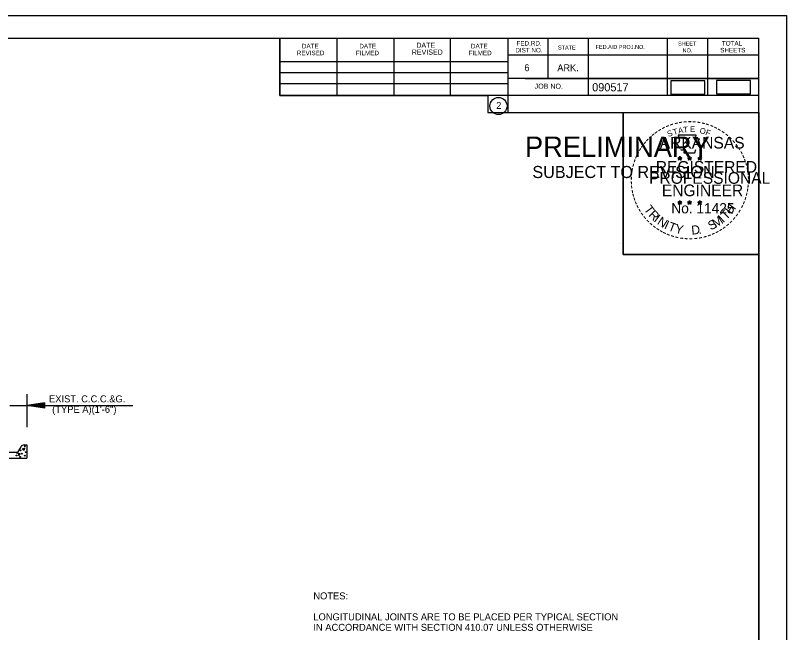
# Model space of a CAD drawing. Extents: x 2263886 to 2266026, y -3122850 to -3121850.
# Drawn here: x 2265959.5 to 2266025.7, y -3122390.1 to -3122337.2 of the extents above; entities that cross this region are included whole.
import ezdxf

# ---------------------------------------------------------------- set-up
doc = ezdxf.new("R2010")
doc.units = 0
for name, color, linetype in [('_CIVIL_CONSTRUCTION', 7, 'Continuous'), ('R_Border Notes', 7, 'Continuous'), ('R_Border PE', 7, 'Continuous'), ('R_Border Prem', 7, 'Continuous'), ('R_Draft', 7, 'Continuous'), ('R_Vert Alg', 7, 'Continuous')]:
    doc.layers.add(name, color=color, linetype=linetype)

msp = doc.modelspace()

# ---------------------------------------------------------------- linework, layer by layer
at = {"layer": '_CIVIL_CONSTRUCTION'}
for p, q in [((2265859.035, -3122337.151), (2266025.702, -3122337.151)), ((2266011.342, -3122356.73), (2266011.342, -3122356.73))]:
    msp.add_line(p, q, dxfattribs=at)
for points in [[(2265859.032, -3122337.151), (2266025.702, -3122337.151), (2266025.702, -3122443.82), (2265859.032, -3122443.82)], [(2265982.196, -3122339.098), (2265982.196, -3122344.038), (2266000.062, -3122344.038), (2266000.062, -3122345.498), (2266011.661, -3122345.498), (2266011.661, -3122357.664), (2266023.326, -3122357.664), (2266023.326, -3122441.828), (2265865.236, -3122441.828), (2265865.236, -3122339.098)], [(2266011.661, -3122345.482), (2266023.326, -3122345.482), (2266023.326, -3122357.664), (2266011.661, -3122357.664)]]:
    msp.add_lwpolyline(points, close=True, dxfattribs=at)
at = {"layer": 'R_Border Notes'}
msp.add_lwpolyline([(2266015.755, -3122343.914), (2266018.671, -3122343.914), (2266018.671, -3122342.759), (2266015.755, -3122342.759)], close=True, dxfattribs=at)
at = {"layer": 'R_Border PE'}
for p, q in [((2266016.367, -3122349.375), (2266016.542, -3122349.431)), ((2266016.367, -3122349.375), (2266016.494, -3122349.398)), ((2266016.367, -3122349.375), (2266016.486, -3122349.436)), ((2266016.434, -3122349.579), (2266016.542, -3122349.431)), ((2266016.434, -3122349.579), (2266016.497, -3122349.457)), ((2266016.434, -3122349.579), (2266016.541, -3122349.471)), ((2266016.542, -3122349.248), (2266016.521, -3122349.374)), ((2266016.648, -3122349.579), (2266016.541, -3122349.472)), ((2266016.542, -3122349.431), (2266016.542, -3122349.248)), ((2266016.542, -3122349.248), (2266016.566, -3122349.373)), ((2266016.715, -3122349.375), (2266016.542, -3122349.431)), ((2266016.648, -3122349.579), (2266016.542, -3122349.431)), ((2266016.715, -3122349.375), (2266016.572, -3122349.4)), ((2266016.648, -3122349.579), (2266016.58, -3122349.434)), ((2266016.715, -3122349.375), (2266016.613, -3122349.426)), ((2266017.202, -3122349.375), (2266017.377, -3122349.431)), ((2266017.202, -3122349.375), (2266017.329, -3122349.398)), ((2266017.202, -3122349.375), (2266017.321, -3122349.436)), ((2266017.269, -3122349.579), (2266017.377, -3122349.431)), ((2266017.269, -3122349.579), (2266017.332, -3122349.457)), ((2266017.269, -3122349.579), (2266017.376, -3122349.471)), ((2266017.377, -3122349.248), (2266017.356, -3122349.374)), ((2266017.483, -3122349.579), (2266017.376, -3122349.472)), ((2266017.377, -3122349.431), (2266017.377, -3122349.248)), ((2266017.377, -3122349.248), (2266017.401, -3122349.373)), ((2266017.55, -3122349.375), (2266017.377, -3122349.431)), ((2266017.483, -3122349.579), (2266017.377, -3122349.431)), ((2266017.55, -3122349.375), (2266017.407, -3122349.4)), ((2266017.483, -3122349.579), (2266017.415, -3122349.434)), ((2266017.55, -3122349.375), (2266017.448, -3122349.426)), ((2266018.084, -3122349.381), (2266018.259, -3122349.437)), ((2266018.084, -3122349.381), (2266018.211, -3122349.404)), ((2266018.084, -3122349.381), (2266018.203, -3122349.442)), ((2266018.151, -3122349.585), (2266018.259, -3122349.437)), ((2266018.151, -3122349.585), (2266018.214, -3122349.463)), ((2266018.151, -3122349.585), (2266018.258, -3122349.477)), ((2266018.259, -3122349.254), (2266018.238, -3122349.38)), ((2266018.365, -3122349.585), (2266018.258, -3122349.478)), ((2266018.259, -3122349.437), (2266018.259, -3122349.254)), ((2266018.259, -3122349.254), (2266018.283, -3122349.379)), ((2266018.432, -3122349.381), (2266018.259, -3122349.437)), ((2266018.365, -3122349.585), (2266018.259, -3122349.437)), ((2266018.432, -3122349.381), (2266018.289, -3122349.406)), ((2266018.365, -3122349.585), (2266018.297, -3122349.44)), ((2266018.432, -3122349.381), (2266018.33, -3122349.432)), ((2266016.365, -3122353.162), (2266016.54, -3122353.217)), ((2266016.365, -3122353.162), (2266016.492, -3122353.184)), ((2266016.365, -3122353.162), (2266016.484, -3122353.223)), ((2266016.432, -3122353.366), (2266016.54, -3122353.217)), ((2266016.432, -3122353.366), (2266016.495, -3122353.244)), ((2266016.432, -3122353.366), (2266016.539, -3122353.257)), ((2266016.54, -3122353.035), (2266016.519, -3122353.161)), ((2266016.646, -3122353.366), (2266016.539, -3122353.259)), ((2266016.54, -3122353.217), (2266016.54, -3122353.035)), ((2266016.54, -3122353.035), (2266016.564, -3122353.16)), ((2266016.713, -3122353.162), (2266016.54, -3122353.217)), ((2266016.646, -3122353.366), (2266016.54, -3122353.217)), ((2266016.713, -3122353.162), (2266016.57, -3122353.186)), ((2266016.646, -3122353.366), (2266016.578, -3122353.22)), ((2266016.713, -3122353.162), (2266016.611, -3122353.213)), ((2266017.2, -3122353.162), (2266017.374, -3122353.217)), ((2266017.2, -3122353.162), (2266017.326, -3122353.184)), ((2266017.2, -3122353.162), (2266017.318, -3122353.223)), ((2266017.266, -3122353.366), (2266017.374, -3122353.217)), ((2266017.266, -3122353.366), (2266017.329, -3122353.244)), ((2266017.266, -3122353.366), (2266017.373, -3122353.257)), ((2266017.374, -3122353.035), (2266017.354, -3122353.161)), ((2266017.481, -3122353.366), (2266017.373, -3122353.259)), ((2266017.374, -3122353.217), (2266017.374, -3122353.035)), ((2266017.374, -3122353.035), (2266017.399, -3122353.16)), ((2266017.548, -3122353.162), (2266017.374, -3122353.217)), ((2266017.481, -3122353.366), (2266017.374, -3122353.217)), ((2266017.548, -3122353.162), (2266017.405, -3122353.186)), ((2266017.481, -3122353.366), (2266017.412, -3122353.22)), ((2266017.548, -3122353.162), (2266017.446, -3122353.213)), ((2266018.083, -3122353.167), (2266018.258, -3122353.222)), ((2266018.083, -3122353.167), (2266018.21, -3122353.189)), ((2266018.083, -3122353.167), (2266018.202, -3122353.228)), ((2266018.15, -3122353.371), (2266018.258, -3122353.222)), ((2266018.15, -3122353.371), (2266018.213, -3122353.249)), ((2266018.15, -3122353.371), (2266018.257, -3122353.262)), ((2266018.258, -3122353.04), (2266018.237, -3122353.166)), ((2266018.364, -3122353.371), (2266018.257, -3122353.264)), ((2266018.258, -3122353.222), (2266018.258, -3122353.04)), ((2266018.258, -3122353.04), (2266018.282, -3122353.165)), ((2266018.431, -3122353.167), (2266018.258, -3122353.222)), ((2266018.364, -3122353.371), (2266018.258, -3122353.222)), ((2266018.431, -3122353.167), (2266018.288, -3122353.191)), ((2266018.364, -3122353.371), (2266018.296, -3122353.225)), ((2266018.431, -3122353.167), (2266018.329, -3122353.218))]:
    msp.add_line(p, q, dxfattribs=at)
for points in [[(2266016.388, -3122347.436), (2266016.522, -3122347.85)], [(2266018.143, -3122347.897), (2266018.214, -3122347.755), (2266017.872, -3122347.767), (2266017.946, -3122347.436), (2266016.388, -3122347.436)], [(2266016.634, -3122348.648), (2266016.634, -3122348.691), (2266016.915, -3122348.701), (2266016.888, -3122348.937), (2266017.823, -3122348.937), (2266017.924, -3122348.669)], [(2266016.542, -3122349.248), (2266016.648, -3122349.579), (2266016.367, -3122349.375), (2266016.715, -3122349.375), (2266016.434, -3122349.579), (2266016.542, -3122349.248)], [(2266017.377, -3122349.248), (2266017.483, -3122349.579), (2266017.202, -3122349.375), (2266017.55, -3122349.375), (2266017.269, -3122349.579), (2266017.377, -3122349.248)], [(2266018.259, -3122349.254), (2266018.365, -3122349.585), (2266018.084, -3122349.381), (2266018.432, -3122349.381), (2266018.151, -3122349.585), (2266018.259, -3122349.254)], [(2266016.54, -3122353.035), (2266016.646, -3122353.366), (2266016.365, -3122353.162), (2266016.713, -3122353.162), (2266016.432, -3122353.366), (2266016.54, -3122353.035)], [(2266017.374, -3122353.035), (2266017.481, -3122353.366), (2266017.2, -3122353.162), (2266017.548, -3122353.162), (2266017.266, -3122353.366), (2266017.374, -3122353.035)], [(2266018.258, -3122353.04), (2266018.364, -3122353.371), (2266018.083, -3122353.167), (2266018.431, -3122353.167), (2266018.15, -3122353.371), (2266018.258, -3122353.04)]]:
    msp.add_lwpolyline(points, dxfattribs=at)
for centre, radius in [((2266016.541, -3122349.431), 0.0861), ((2266016.541, -3122349.431), 0.0723), ((2266016.541, -3122349.431), 0.0579), ((2266016.541, -3122349.431), 0.0495), ((2266016.541, -3122349.431), 0.0374), ((2266016.541, -3122349.431), 0.0248), ((2266016.541, -3122349.431), 0.0148), ((2266017.376, -3122349.431), 0.0861), ((2266017.376, -3122349.431), 0.0723), ((2266017.376, -3122349.431), 0.0579), ((2266017.376, -3122349.431), 0.0495), ((2266017.376, -3122349.431), 0.0374), ((2266017.376, -3122349.431), 0.0248), ((2266017.376, -3122349.431), 0.0148), ((2266018.258, -3122349.437), 0.0861), ((2266018.258, -3122349.437), 0.0723), ((2266018.258, -3122349.437), 0.0579), ((2266018.258, -3122349.437), 0.0495), ((2266018.258, -3122349.437), 0.0374), ((2266018.258, -3122349.437), 0.0248), ((2266018.258, -3122349.437), 0.0148), ((2266016.539, -3122353.217), 0.0861), ((2266016.539, -3122353.217), 0.0723), ((2266016.539, -3122353.217), 0.0579), ((2266016.539, -3122353.217), 0.0495), ((2266016.539, -3122353.217), 0.0374), ((2266016.539, -3122353.217), 0.0248), ((2266016.539, -3122353.217), 0.0148), ((2266017.374, -3122353.217), 0.0861), ((2266017.374, -3122353.217), 0.0723), ((2266017.374, -3122353.217), 0.0579), ((2266017.374, -3122353.217), 0.0495), ((2266017.374, -3122353.217), 0.0374), ((2266017.374, -3122353.217), 0.0248), ((2266017.374, -3122353.217), 0.0148), ((2266018.257, -3122353.222), 0.0861), ((2266018.257, -3122353.222), 0.0723), ((2266018.257, -3122353.222), 0.0579), ((2266018.257, -3122353.222), 0.0495), ((2266018.257, -3122353.222), 0.0374), ((2266018.257, -3122353.222), 0.0248), ((2266018.257, -3122353.222), 0.0148)]:
    msp.add_circle(centre, radius, dxfattribs=at)
at = {"layer": 'R_Border Prem'}
for p, q in [((2265960.512, -3122372.512), (2265960.512, -3122369.657)), ((2265959.011, -3122370.645), (2265969.582, -3122370.645)), ((2265962.012, -3122370.421), (2265960.512, -3122370.646)), ((2265962.012, -3122370.871), (2265960.512, -3122370.646)), ((2265962.012, -3122370.458), (2265960.762, -3122370.646)), ((2265962.012, -3122370.833), (2265960.762, -3122370.646)), ((2265962.012, -3122370.497), (2265961.02, -3122370.646)), ((2265962.012, -3122370.795), (2265961.02, -3122370.646)), ((2265962.012, -3122370.534), (2265961.27, -3122370.646)), ((2265962.012, -3122370.758), (2265961.27, -3122370.646)), ((2265962.012, -3122370.573), (2265961.524, -3122370.646)), ((2265962.012, -3122370.719), (2265961.524, -3122370.646)), ((2265962.012, -3122370.611), (2265961.775, -3122370.646)), ((2265962.012, -3122370.681), (2265961.775, -3122370.646)), ((2265962.012, -3122370.421), (2265962.012, -3122370.871)), ((2265960.263, -3122374.026), (2265960.479, -3122374.03)), ((2265960.479, -3122374.03), (2265960.479, -3122375.175)), ((2265959.672, -3122374.666), (2265958.979, -3122374.666)), ((2265959.981, -3122374.176), (2265959.672, -3122374.666)), ((2265958.979, -3122375.175), (2265960.479, -3122375.175))]:
    msp.add_line(p, q, dxfattribs=at)
for points in [[(2265960.085, -3122374.372), (2265960.261, -3122374.486), (2265960.299, -3122374.308), (2265960.109, -3122374.372)], [(2265959.804, -3122374.97), (2265959.918, -3122374.791), (2265959.741, -3122374.755), (2265959.804, -3122374.944)]]:
    msp.add_lwpolyline(points, dxfattribs=at)
for centre in [(2265959.638, -3122374.72), (2265959.931, -3122374.487), (2265960.058, -3122374.773), (2265960.324, -3122374.144), (2265960.386, -3122374.646), (2265959.598, -3122374.937), (2265959.906, -3122375.051), (2265960.305, -3122374.944)]:
    msp.add_circle(centre, 0.0339, dxfattribs=at)
msp.add_arc((2265960.257, -3122374.352), 0.326, 88.88036, 147.72436, dxfattribs=at)
at = {"layer": 'R_Draft'}
for p, q in [((2265865.236, -3122339.098), (2266023.326, -3122339.098)), ((2265982.196, -3122344.038), (2265982.196, -3122339.098)), ((2265987.126, -3122344.038), (2265987.126, -3122339.198)), ((2265992.006, -3122344.038), (2265992.006, -3122339.198)), ((2265996.846, -3122344.038), (2265996.846, -3122339.198)), ((2266001.776, -3122339.098), (2266001.776, -3122345.498)), ((2266005.196, -3122339.098), (2266005.196, -3122342.568)), ((2266008.666, -3122339.098), (2266008.666, -3122344.038)), ((2266015.456, -3122339.098), (2266015.456, -3122344.038)), ((2266018.926, -3122339.098), (2266018.926, -3122344.038)), ((2266023.326, -3122441.828), (2266023.326, -3122339.098)), ((2266023.326, -3122340.568), (2266001.776, -3122340.568)), ((2266023.326, -3122340.558), (2266023.326, -3122340.558)), ((2265982.196, -3122341.108), (2266001.776, -3122341.108)), ((2265982.196, -3122342.038), (2266001.776, -3122342.038)), ((2266023.326, -3122342.568), (2266001.776, -3122342.568)), ((2266003.256, -3122342.568), (2266023.326, -3122342.568)), ((2265982.196, -3122344.038), (2265982.196, -3122343.008)), ((2265982.196, -3122343.008), (2266001.776, -3122343.008)), ((2266023.326, -3122344.038), (2265982.196, -3122344.038)), ((2266001.776, -3122345.498), (2266023.326, -3122345.498))]:
    msp.add_line(p, q, dxfattribs=at)
msp.add_circle((2266000.969, -3122344.93), 0.733, dxfattribs=at)
at = {"layer": 'R_Vert Alg'}
msp.add_lwpolyline([(2266019.679, -3122343.889), (2266022.596, -3122343.889), (2266022.596, -3122342.734), (2266019.679, -3122342.734)], close=True, dxfattribs=at)

# ---------------------------------------------------------------- texts
at = {"layer": 'R_Border PE'}
for s, height, rotation, p in [('-', 0.8, 10.21935, (2266016.475, -3122346.671)), ('-', 0.8, 5.89682, (2266016.84, -3122346.616)), ('-', 0.8, 0.18623, (2266017.226, -3122346.58)), ('-', 0.8, 357.74304, (2266017.587, -3122346.587)), ('-', 0.8, 352.16172, (2266017.959, -3122346.615)), ('-', 0.8, 34.06357, (2266014.829, -3122347.351)), ('-', 0.8, 28.79182, (2266015.128, -3122347.166)), ('-', 0.8, 24.30721, (2266015.444, -3122347.007)), ('-', 0.8, 19.17608, (2266015.761, -3122346.873)), ('T', 0.5, 16.4036, (2266016.022, -3122347.432)), ('-', 0.8, 13.63015, (2266016.136, -3122346.752)), ('A', 0.5, 11.21318, (2266016.435, -3122347.306)), ('T', 0.5, 6.02276, (2266016.859, -3122347.223)), ('E', 0.5, 0.83234, (2266017.412, -3122347.168)), ('O', 0.5, 350.4515, (2266018.214, -3122347.273)), ('-', 0.8, 347.20489, (2266018.319, -3122346.672)), ('F', 0.5, 340.07066, (2266018.691, -3122347.387)), ('-', 0.8, 342.3362, (2266018.636, -3122346.749)), ('-', 0.8, 337.85509, (2266019.004, -3122346.861)), ('-', 0.8, 334.12109, (2266019.319, -3122346.996)), ('-', 0.8, 329.64089, (2266019.609, -3122347.138)), ('-', 0.8, 42.96224, (2266014.086, -3122347.946)), ('-', 0.8, 38.95066, (2266014.302, -3122347.737)), ('-', 0.8, 36.23174, (2266014.54, -3122347.548)), ('S', 0.5, 21.59401, (2266015.565, -3122347.597)), ('-', 0.8, 325.86266, (2266019.93, -3122347.318)), ('-', 0.8, 320.52971, (2266020.235, -3122347.531)), ('-', 0.8, 315.57859, (2266020.535, -3122347.775)), ('-', 0.8, 54.23247, (2266013.454, -3122348.711)), ('-', 0.8, 50.61417, (2266013.66, -3122348.428)), ('-', 0.8, 48.42305, (2266013.862, -3122348.185)), ('-', 0.8, 309.87973, (2266020.819, -3122348.05)), ('-', 0.8, 306.65218, (2266021.082, -3122348.351)), ('-', 0.8, 62.87135, (2266013.135, -3122349.282)), ('-', 0.8, 58.07063, (2266013.291, -3122348.975)), ('-', 0.7, 303.67529, (2266021.325, -3122348.635)), ('-', 0.8, 299.66835, (2266021.484, -3122348.939)), ('-', 0.8, 72.39447, (2266012.896, -3122349.902)), ('-', 0.8, 67.77427, (2266013.005, -3122349.587)), ('-', 0.8, 294.66279, (2266021.646, -3122349.245)), ('-', 0.8, 290.57283, (2266021.775, -3122349.533)), ('-', 0.8, 75.46096, (2266012.797, -3122350.259)), ('-', 0.8, 285.12326, (2266021.892, -3122349.823)), ('-', 0.8, 280.54934, (2266021.992, -3122350.194)), ('-', 0.8, 85.18634, (2266012.693, -3122350.961)), ('-', 0.8, 81.20126, (2266012.731, -3122350.616)), ('-', 0.8, 276.59616, (2266022.073, -3122350.578)), ('-', 0.8, 94.19588, (2266012.698, -3122351.674)), ('-', 0.8, 89.06224, (2266012.681, -3122351.312)), ('-', 0.8, 274.33011, (2266022.103, -3122350.939)), ('-', 0.8, 269.94067, (2266022.12, -3122351.255)), ('-', 0.8, 98.94793, (2266012.734, -3122352.008)), ('-', 0.8, 101.71495, (2266012.802, -3122352.374)), ('-', 0.8, 260.99529, (2266022.075, -3122351.915)), ('-', 0.8, 263.5172, (2266022.11, -3122351.588)), ('-', 0.8, 105.45785, (2266012.883, -3122352.672)), ('-', 0.8, 109.08742, (2266012.99, -3122352.987)), ('-', 0.8, 252.86809, (2266021.929, -3122352.614)), ('-', 0.8, 255.7626, (2266022.02, -3122352.254)), ('-', 0.8, 114.06432, (2266013.117, -3122353.285)), ('-', 0.8, 115.72885, (2266013.27, -3122353.594)), ('T', 0.77, 306.04056, (2266013.419, -3122353.798)), ('H', 0.77, 54.60883, (2266020.979, -3122354.28)), ('-', 0.8, 244.61971, (2266021.687, -3122353.265)), ('-', 0.8, 247.88866, (2266021.818, -3122352.951)), ('-', 0.8, 120.44712, (2266013.448, -3122353.887)), ('-', 0.8, 125.89344, (2266013.65, -3122354.168)), ('R', 0.77, 314.00497, (2266013.801, -3122354.322)), ('T', 0.77, 46.64442, (2266020.535, -3122354.752)), ('-', 0.8, 233.84524, (2266021.289, -3122353.968)), ('-', 0.8, 239.07125, (2266021.49, -3122353.641)), ('-', 0.8, 130.71812, (2266013.881, -3122354.444)), ('-', 0.8, 134.22381, (2266014.139, -3122354.716)), ('I', 0.77, 321.96938, (2266014.251, -3122354.788)), ('N', 0.77, 326.50021, (2266014.534, -3122355.024)), ('I', 0.77, 335.36034, (2266015.139, -3122355.417)), ('T', 0.77, 339.89117, (2266015.469, -3122355.58)), ('S', 0.77, 26.9312, (2266019.192, -3122355.617)), ('M', 0.77, 32.65632, (2266019.612, -3122355.414)), ('I', 0.77, 42.11359, (2266020.254, -3122354.991)), ('-', 0.8, 225.76533, (2266020.834, -3122354.533)), ('-', 0.8, 231.25377, (2266021.074, -3122354.251)), ('-', 0.8, 138.93382, (2266014.402, -3122354.948)), ('-', 0.8, 144.64634, (2266014.68, -3122355.151)), ('-', 0.8, 148.08978, (2266014.96, -3122355.337)), ('Y', 0.77, 347.85558, (2266016.078, -3122355.803)), ('D', 0.77, 6.39691, (2266017.57, -3122355.982)), ('-', 0.8, 212.24909, (2266020.032, -3122355.217)), ('-', 0.8, 215.73633, (2266020.299, -3122355.023)), ('-', 0.8, 221.08509, (2266020.573, -3122354.787)), ('-', 0.8, 151.57039, (2266015.25, -3122355.499)), ('-', 0.8, 154.60019, (2266015.511, -3122355.623)), ('-', 0.8, 158.56121, (2266015.823, -3122355.75)), ('-', 0.8, 162.79826, (2266016.166, -3122355.856)), ('-', 0.8, 167.55551, (2266016.524, -3122355.938)), ('-', 0.8, 191.28576, (2266018.428, -3122355.906)), ('.', 0.77, 13.76417, (2266018.166, -3122355.919)), ('-', 0.8, 195.47429, (2266018.793, -3122355.807)), ('-', 0.8, 200.71842, (2266019.131, -3122355.686)), ('-', 0.8, 204.25161, (2266019.441, -3122355.549)), ('-', 0.8, 207.35684, (2266019.753, -3122355.39)), ('-', 0.8, 173.11546, (2266016.91, -3122355.993)), ('-', 0.8, 176.51827, (2266017.284, -3122356.02)), ('-', 0.8, 181.59176, (2266017.656, -3122356.01)), ('-', 0.8, 185.81666, (2266018.06, -3122355.972))]:
    msp.add_text(s, height=height, rotation=rotation, dxfattribs=at).set_placement(p)
for s, height, p in [('ARKANSAS', 1, (2266014.814, -3122348.58)), ('DWB', 0.005, (2266016.535, -3122349.433)), ('DWB', 0.005, (2266017.37, -3122349.433)), ('DWB', 0.005, (2266018.252, -3122349.439)), ('REGISTERED', 1, (2266014.475, -3122350.655)), ('PROFESSIONAL', 1, (2266013.901, -3122351.607)), ('ENGINEER', 1, (2266014.994, -3122352.669)), ('No. 11425', 0.8785, (2266015.808, -3122354.145)), ('DWB', 0.005, (2266016.533, -3122353.22)), ('DWB', 0.005, (2266017.368, -3122353.219)), ('DWB', 0.005, (2266018.251, -3122353.224))]:
    msp.add_text(s, height=height, dxfattribs=at).set_placement(p)
at = {"layer": 'R_Border Prem'}
for s, height, p in [('PRELIMINARY', 1.75, (2266003.245, -3122349.298)), ('DWB', 0.005, (2266003.351, -3122348.374)), ('SUBJECT TO REVISION', 1.03756, (2266003.882, -3122351.112)), ('EXIST. C.C.C.&G.', 0.6, (2265962.387, -3122370.372)), ('(TYPE A)(1\'-6")', 0.6, (2265962.656, -3122371.272)), ('NOTES: ', 0.6, (2265985.076, -3122387.287)), ('LONGITUDINAL JOINTS ARE TO BE PLACED PER TYPICAL SECTION', 0.6, (2265985.076, -3122389.087)), ('IN ACCORDANCE WITH SECTION 410.07 UNLESS OTHERWISE', 0.6, (2265985.076, -3122389.987))]:
    msp.add_text(s, height=height, dxfattribs=at).set_placement(p)
at = {"layer": 'R_Draft'}
for s, height, p in [('DATE', 0.391, (2265984.096, -3122339.978)), ('DATE', 0.391, (2265989.026, -3122339.978)), ('DATE', 0.4396, (2265993.916, -3122339.928)), ('DATE', 0.391, (2265998.606, -3122339.978)), ('FED.RD.', 0.391, (2266002.516, -3122339.738)), ('SHEET', 0.342, (2266016.386, -3122339.738)), ('TOTAL', 0.391, (2266020.146, -3122339.738)), ('REVISED', 0.391, (2265983.656, -3122340.568)), ('FILMED', 0.391, (2265988.736, -3122340.568)), ('REVISED', 0.4396, (2265993.526, -3122340.518)), ('FILMED', 0.391, (2265998.406, -3122340.568)), ('DIST.NO.', 0.391, (2266002.416, -3122340.328)), ('STATE', 0.342, (2266006.076, -3122340.078)), ('FED.AID PROJ.NO.', 0.342, (2266009.306, -3122340.028)), ('NO.', 0.342, (2266016.776, -3122340.328)), ('SHEETS', 0.391, (2266020.006, -3122340.328)), ('6', 0.586, (2266003.196, -3122341.938)), ('ARK.', 0.5861, (2266006.026, -3122341.938)), ('090517', 0.7, (2266009.014, -3122343.668)), ('JOB NO.', 0.4396, (2266004.076, -3122343.448)), ('2', 0.586, (2266000.778, -3122345.173))]:
    msp.add_text(s, height=height, dxfattribs=at).set_placement(p)

doc.saveas('drawing.dxf')
